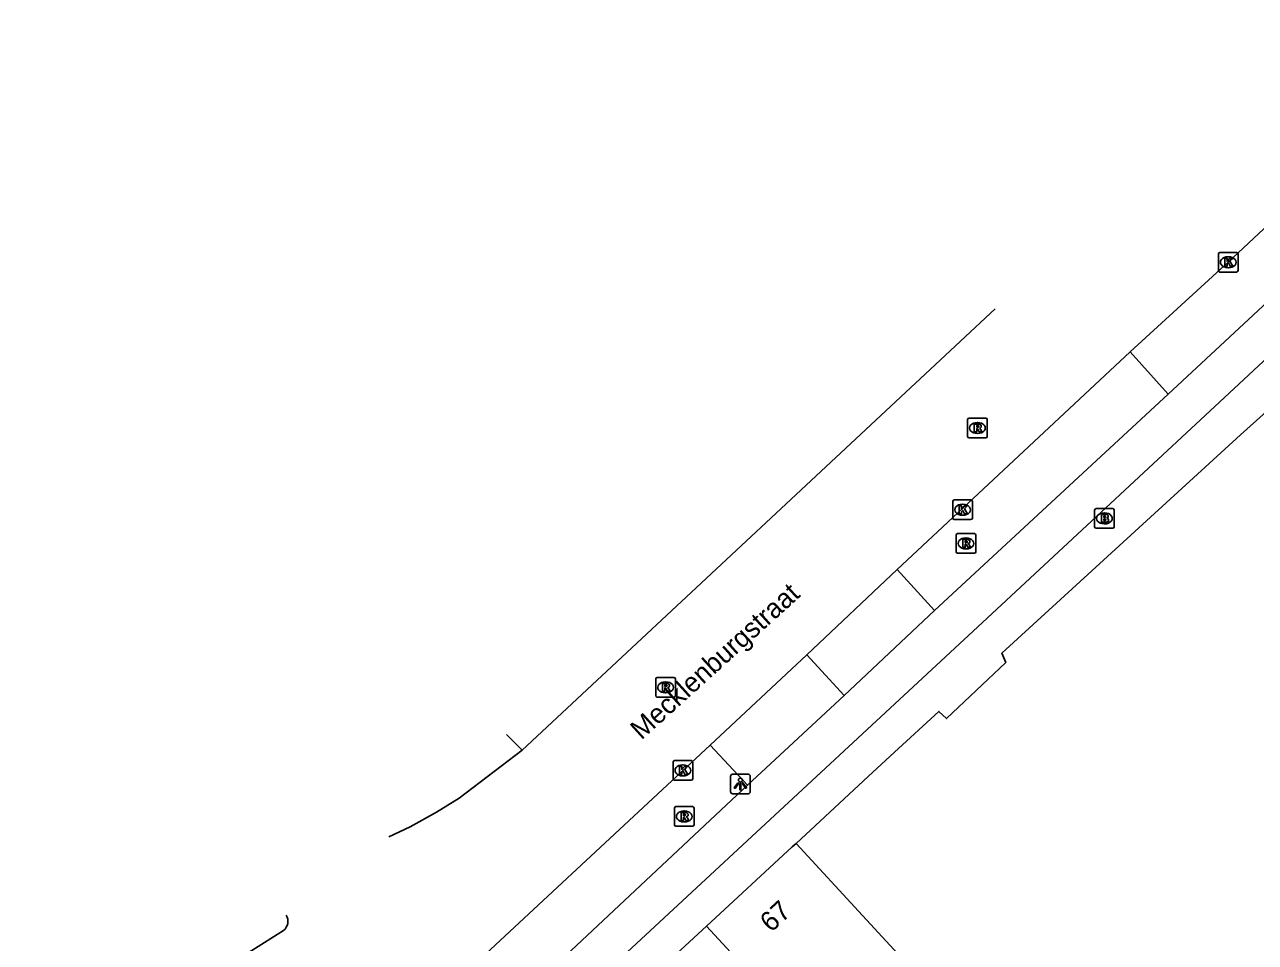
# Model space of a CAD drawing. Extents: x 160107 to 160928, y 382056 to 382918.
# Drawn here: x 160609.3 to 160672.1, y 382755.9 to 382802.7 of the extents above; entities that cross this region are included whole.
import ezdxf

# ---------------------------------------------------------------- set-up
doc = ezdxf.new("R2010")
doc.units = 0
for name, color, linetype in [('IMGEO_Brandkraan', 7, 'Continuous'), ('IMGEO_Fietspad_gesloten', 7, 'Continuous'), ('IMGEO_Kolk', 7, 'Continuous'), ('IMGEO_Lichtpunt', 7, 'Continuous'), ('IMGEO_Openbare_ruimte_label', 7, 'Continuous'), ('IMGEO_Pand', 7, 'Continuous'), ('IMGEO_Pand_nummerreeks', 7, 'Continuous'), ('IMGEO_Rijbaan_lokaal_gesloten', 7, 'Continuous'), ('IMGEO_Rioolput', 7, 'Continuous'), ('IMGEO_Voetpad_open', 7, 'Continuous')]:
    doc.layers.add(name, color=color, linetype=linetype)

msp = doc.modelspace()

# ---------------------------------------------------------------- linework, layer by layer
at = {"layer": 'IMGEO_Brandkraan'}
for p, q in [((160663.868, 382777.09), (160663.868, 382777.942)), ((160663.943, 382778.016), (160664.795, 382778.016)), ((160664.356, 382777.796), (160664.381, 382777.796)), ((160664.869, 382777.942), (160664.869, 382777.09)), ((160664.795, 382777.016), (160663.943, 382777.016)), ((160664.379, 382777.236), (160664.354, 382777.236))]:
    msp.add_line(p, q, dxfattribs=at)
for points in [[(160663.868, 382777.09), (160663.868, 382777.942)], [(160663.943, 382778.016), (160664.795, 382778.016)], [(160664.216, 382777.716), (160664.216, 382777.316), (160664.429, 382777.316)], [(160664.447, 382777.716), (160664.216, 382777.716)], [(160664.395, 382777.635), (160664.341, 382777.635), (160664.341, 382777.559)], [(160664.341, 382777.559), (160664.394, 382777.559)], [(160664.869, 382777.942), (160664.869, 382777.09)], [(160664.795, 382777.016), (160663.943, 382777.016)], [(160664.403, 382777.483), (160664.341, 382777.483), (160664.341, 382777.402)], [(160664.341, 382777.402), (160664.403, 382777.402)]]:
    msp.add_lwpolyline(points, dxfattribs=at)
for centre, radius, start, end in [((160663.945, 382777.94), 0.0765, 91.55205, 178.44795), ((160663.945, 382777.94), 0.0765, 91.55205, 178.44795), ((160664.396, 382777.597), 0.0379, 267.82845, 90.93552), ((160664.451, 382777.571), 0.145, 59.4692, 91.53667), ((160664.476, 382777.618), 0.0922, 285.51372, 58.15012), ((160664.481, 382777.426), 0.105, 301.31148, 78.98903), ((160664.793, 382777.94), 0.0765, 1.55205, 88.44795), ((160664.793, 382777.94), 0.0765, 1.55205, 88.44795), ((160663.945, 382777.092), 0.0765, 181.55205, 268.44795), ((160663.945, 382777.092), 0.0765, 181.55205, 268.44795), ((160664.404, 382777.442), 0.0404, 269.87594, 90.50774), ((160664.435, 382777.567), 0.251, 268.66757, 293.53466), ((160664.793, 382777.092), 0.0765, 271.55205, 358.44795), ((160664.793, 382777.092), 0.0765, 271.55205, 358.44795)]:
    msp.add_arc(centre, radius, start, end, dxfattribs=at)
for centre, major_axis, ratio, start_param, end_param in [((160664.355, 382777.516), (-0.387, 0.002), 0.722429, 4.712389, 7.853982), ((160664.38, 382777.516), (-0.39, 0.002), 0.717154, 1.570796, 4.712389)]:
    msp.add_ellipse(centre, major_axis=major_axis, ratio=ratio, start_param=start_param, end_param=end_param, dxfattribs=at)
at = {"layer": 'IMGEO_Fietspad_gesloten'}
for points in [[(160667.629, 382783.858), (160680.167, 382795.521)], [(160681.614, 382794.046), (160669.999, 382783.221), (160657.91, 382771.975), (160622.616, 382739.208)], [(160667.629, 382783.858), (160655.707, 382772.815)], [(160655.707, 382772.815), (160651.097, 382768.481)], [(160651.097, 382768.481), (160646.168, 382763.905)], [(160646.168, 382763.905), (160634.157, 382752.637)]]:
    msp.add_lwpolyline(points, dxfattribs=at)
at = {"layer": 'IMGEO_Kolk'}
for p, q in [((160670.184, 382790.161), (160670.184, 382791.013)), ((160670.259, 382791.087), (160671.111, 382791.087)), ((160670.672, 382790.867), (160670.697, 382790.867)), ((160671.185, 382791.013), (160671.185, 382790.161)), ((160671.111, 382790.087), (160670.259, 382790.087)), ((160670.695, 382790.307), (160670.67, 382790.307)), ((160656.636, 382777.53), (160656.636, 382778.382)), ((160656.711, 382778.456), (160657.563, 382778.456)), ((160657.124, 382778.236), (160657.149, 382778.236)), ((160657.637, 382778.382), (160657.637, 382777.53)), ((160657.147, 382777.676), (160657.122, 382777.676)), ((160657.563, 382777.456), (160656.711, 382777.456)), ((160642.366, 382764.227), (160642.366, 382765.079)), ((160642.441, 382765.153), (160643.293, 382765.153)), ((160643.367, 382765.079), (160643.367, 382764.227)), ((160642.877, 382764.373), (160642.852, 382764.373)), ((160642.854, 382764.933), (160642.879, 382764.933)), ((160643.293, 382764.153), (160642.441, 382764.153))]:
    msp.add_line(p, q, dxfattribs=at)
for points in [[(160670.184, 382790.161), (160670.184, 382791.013)], [(160670.259, 382791.087), (160671.111, 382791.087)], [(160670.505, 382790.787), (160670.628, 382790.787), (160670.628, 382790.636), (160670.758, 382790.787), (160670.922, 382790.787), (160670.776, 382790.636), (160670.929, 382790.387), (160670.777, 382790.387), (160670.692, 382790.551), (160670.628, 382790.484), (160670.628, 382790.387), (160670.505, 382790.387), (160670.505, 382790.787)], [(160671.185, 382791.013), (160671.185, 382790.161)], [(160671.111, 382790.087), (160670.259, 382790.087)], [(160656.636, 382777.53), (160656.636, 382778.382)], [(160656.711, 382778.456), (160657.563, 382778.456)], [(160656.957, 382778.156), (160657.08, 382778.156), (160657.08, 382778.005), (160657.21, 382778.156), (160657.374, 382778.156), (160657.228, 382778.005), (160657.381, 382777.756), (160657.229, 382777.756), (160657.144, 382777.92), (160657.08, 382777.853), (160657.08, 382777.756), (160656.957, 382777.756), (160656.957, 382778.156)], [(160657.637, 382778.382), (160657.637, 382777.53)], [(160657.563, 382777.456), (160656.711, 382777.456)], [(160642.366, 382764.227), (160642.366, 382765.079)], [(160642.441, 382765.153), (160643.293, 382765.153)], [(160643.367, 382765.079), (160643.367, 382764.227)], [(160642.687, 382764.853), (160642.81, 382764.853), (160642.81, 382764.702), (160642.94, 382764.853), (160643.104, 382764.853), (160642.958, 382764.702), (160643.111, 382764.453), (160642.959, 382764.453), (160642.874, 382764.617), (160642.81, 382764.55), (160642.81, 382764.453), (160642.687, 382764.453), (160642.687, 382764.853)], [(160643.293, 382764.153), (160642.441, 382764.153)]]:
    msp.add_lwpolyline(points, dxfattribs=at)
for centre, start, end in [((160670.261, 382791.011), 91.55205, 178.44795), ((160670.261, 382791.011), 91.55205, 178.44795), ((160671.109, 382791.011), 1.55205, 88.44795), ((160671.109, 382791.011), 1.55205, 88.44795), ((160670.261, 382790.163), 181.55205, 268.44795), ((160670.261, 382790.163), 181.55205, 268.44795), ((160671.109, 382790.163), 271.55205, 358.44795), ((160671.109, 382790.163), 271.55205, 358.44795), ((160656.713, 382778.38), 91.55205, 178.44795), ((160656.713, 382778.38), 91.55205, 178.44795), ((160657.561, 382778.38), 1.55205, 88.44795), ((160657.561, 382778.38), 1.55205, 88.44795), ((160656.713, 382777.532), 181.55205, 268.44795), ((160656.713, 382777.532), 181.55205, 268.44795), ((160657.561, 382777.532), 271.55205, 358.44795), ((160657.561, 382777.532), 271.55205, 358.44795), ((160642.443, 382765.077), 91.55205, 178.44795), ((160642.443, 382765.077), 91.55205, 178.44795), ((160643.291, 382765.077), 1.55205, 88.44795), ((160643.291, 382765.077), 1.55205, 88.44795), ((160642.443, 382764.229), 181.55205, 268.44795), ((160642.443, 382764.229), 181.55205, 268.44795), ((160643.291, 382764.229), 271.55205, 358.44795), ((160643.291, 382764.229), 271.55205, 358.44795)]:
    msp.add_arc(centre, 0.0765, start, end, dxfattribs=at)
for centre, major_axis, ratio, start_param, end_param in [((160670.671, 382790.587), (-0.387, 0.002), 0.722429, 4.712389, 7.853982), ((160670.696, 382790.587), (-0.39, 0.002), 0.717154, 1.570796, 4.712389), ((160657.123, 382777.956), (-0.387, 0.002), 0.722429, 4.712389, 7.853982), ((160657.148, 382777.956), (-0.39, 0.002), 0.717154, 1.570796, 4.712389), ((160642.853, 382764.653), (-0.387, 0.002), 0.722429, 4.712389, 7.853982), ((160642.878, 382764.653), (-0.39, 0.002), 0.717154, 1.570796, 4.712389)]:
    msp.add_ellipse(centre, major_axis=major_axis, ratio=ratio, start_param=start_param, end_param=end_param, dxfattribs=at)
at = {"layer": 'IMGEO_Lichtpunt'}
for p, q in [((160645.3, 382764.362), (160645.3, 382763.555)), ((160645.3, 382764.362), (160645.3, 382763.555)), ((160646.202, 382764.457), (160645.394, 382764.457)), ((160646.202, 382764.457), (160645.394, 382764.457)), ((160646.296, 382763.555), (160646.296, 382764.362)), ((160646.296, 382763.555), (160646.296, 382764.362)), ((160645.394, 382763.461), (160646.202, 382763.461)), ((160645.394, 382763.461), (160646.202, 382763.461))]:
    msp.add_line(p, q, dxfattribs=at)
for points in [[(160645.674, 382764.026), (160645.713, 382763.998), (160645.525, 382763.736), (160645.487, 382763.763), (160645.674, 382764.026)], [(160645.776, 382763.978), (160645.823, 382763.978), (160645.823, 382763.656), (160645.776, 382763.656), (160645.776, 382763.978)], [(160645.886, 382763.998), (160645.924, 382764.025), (160646.111, 382763.763), (160646.072, 382763.735), (160645.886, 382763.998)]]:
    msp.add_lwpolyline(points, dxfattribs=at)
msp.add_circle((160645.799, 382764.16), 0.0994, dxfattribs=at)
for centre, start, end in [((160645.394, 382764.362), 90, 180), ((160645.394, 382764.362), 90, 180), ((160646.202, 382764.362), 0, 90), ((160646.202, 382764.362), 0, 90), ((160645.394, 382763.555), 180, 270), ((160645.394, 382763.555), 180, 270), ((160646.202, 382763.555), 270, 0), ((160646.202, 382763.555), 270, 360)]:
    msp.add_arc(centre, 0.0946, start, end, dxfattribs=at)
at = {"layer": 'IMGEO_Pand'}
for points in [[(160644.069, 382756.709), (160648.442, 382760.747), (160648.64, 382760.93)], [(160648.64, 382760.93), (160652.026, 382757.251), (160655.856, 382753.091), (160653.553, 382750.971), (160654.452, 382750), (160658.854, 382745.244), (160664.022, 382750), (160667.038, 382752.775), (160669.504, 382755.044), (160674.932, 382750), (160686.175, 382739.553), (160664.965, 382720.029), (160654.372, 382730.683), (160658.261, 382734.263), (160654.674, 382738.16)], [(160640.109, 382753.053), (160644.069, 382756.709)], [(160644.069, 382756.709), (160650.265, 382750), (160653.244, 382746.775), (160651.139, 382744.83)]]:
    msp.add_lwpolyline(points, dxfattribs=at)
at = {"layer": 'IMGEO_Rijbaan_lokaal_gesloten'}
for points in [[(160665.69, 382786.016), (160670.685, 382790.587), (160683.651, 382802.717)], [(160634.664, 382765.679), (160658.793, 382788.217)], [(160653.803, 382774.9), (160665.69, 382786.016)], [(160649.188, 382770.545), (160653.803, 382774.9)], [(160644.258, 382765.947), (160649.188, 382770.545)], [(160633.862, 382766.492), (160634.664, 382765.679)], [(160634.664, 382765.679), (160631.46, 382763.231), (160630.304, 382762.522), (160628.952, 382761.774), (160627.86, 382761.261)], [(160632.081, 382754.608), (160644.258, 382765.947)], [(160622.622, 382757.268), (160622.624, 382757.265)], [(160622.491, 382756.482), (160620.549, 382755.254), (160609.754, 382748.487), (160609.284, 382748.192)]]:
    msp.add_lwpolyline(points, dxfattribs=at)
msp.add_arc((160622.112, 382756.949), 0.602, 309.05247, 31.66709, dxfattribs=at)
at = {"layer": 'IMGEO_Rioolput'}
for p, q in [((160657.392, 382781.703), (160657.392, 382782.555)), ((160657.467, 382782.629), (160658.319, 382782.629)), ((160658.393, 382782.555), (160658.393, 382781.703)), ((160657.88, 382782.409), (160657.905, 382782.409)), ((160658.319, 382781.629), (160657.467, 382781.629)), ((160657.903, 382781.849), (160657.878, 382781.849)), ((160656.808, 382775.813), (160656.808, 382776.665)), ((160656.883, 382776.739), (160657.735, 382776.739)), ((160657.296, 382776.519), (160657.321, 382776.519)), ((160657.809, 382776.665), (160657.809, 382775.813)), ((160657.735, 382775.739), (160656.883, 382775.739)), ((160657.319, 382775.959), (160657.294, 382775.959)), ((160641.558, 382769.395), (160642.41, 382769.395)), ((160641.483, 382768.469), (160641.483, 382769.321)), ((160641.971, 382769.175), (160641.996, 382769.175)), ((160642.484, 382769.321), (160642.484, 382768.469)), ((160642.41, 382768.395), (160641.558, 382768.395)), ((160641.994, 382768.615), (160641.969, 382768.615)), ((160642.433, 382761.877), (160642.433, 382762.729)), ((160642.508, 382762.803), (160643.36, 382762.803)), ((160642.921, 382762.583), (160642.946, 382762.583)), ((160643.434, 382762.729), (160643.434, 382761.877)), ((160642.944, 382762.023), (160642.919, 382762.023)), ((160643.36, 382761.803), (160642.508, 382761.803))]:
    msp.add_line(p, q, dxfattribs=at)
for points in [[(160657.392, 382781.703), (160657.392, 382782.555)], [(160657.467, 382782.629), (160658.319, 382782.629)], [(160658.393, 382782.555), (160658.393, 382781.703)], [(160657.981, 382782.327), (160657.729, 382782.329), (160657.729, 382781.929)], [(160657.729, 382781.929), (160657.853, 382781.929), (160657.853, 382782.091), (160657.864, 382782.091)], [(160657.907, 382782.248), (160657.853, 382782.248), (160657.853, 382782.167)], [(160657.853, 382782.167), (160657.905, 382782.167)], [(160657.911, 382782.062), (160657.982, 382781.929), (160658.122, 382781.929), (160658.057, 382782.055)], [(160658.319, 382781.629), (160657.467, 382781.629)], [(160656.808, 382775.813), (160656.808, 382776.665)], [(160656.883, 382776.739), (160657.735, 382776.739)], [(160657.397, 382776.437), (160657.145, 382776.439), (160657.145, 382776.039)], [(160657.323, 382776.358), (160657.269, 382776.358), (160657.269, 382776.277)], [(160657.269, 382776.277), (160657.321, 382776.277)], [(160657.809, 382776.665), (160657.809, 382775.813)], [(160657.735, 382775.739), (160656.883, 382775.739)], [(160657.145, 382776.039), (160657.269, 382776.039), (160657.269, 382776.201), (160657.28, 382776.201)], [(160657.327, 382776.172), (160657.398, 382776.039), (160657.538, 382776.039), (160657.473, 382776.165)], [(160641.558, 382769.395), (160642.41, 382769.395)], [(160641.483, 382768.469), (160641.483, 382769.321)], [(160642.072, 382769.093), (160641.82, 382769.095), (160641.82, 382768.695)], [(160641.82, 382768.695), (160641.944, 382768.695), (160641.944, 382768.857), (160641.955, 382768.857)], [(160641.998, 382769.014), (160641.944, 382769.014), (160641.944, 382768.933)], [(160641.944, 382768.933), (160641.996, 382768.933)], [(160642.002, 382768.828), (160642.073, 382768.695), (160642.213, 382768.695), (160642.148, 382768.821)], [(160642.484, 382769.321), (160642.484, 382768.469)], [(160642.41, 382768.395), (160641.558, 382768.395)], [(160642.433, 382761.877), (160642.433, 382762.729)], [(160642.508, 382762.803), (160643.36, 382762.803)], [(160643.022, 382762.501), (160642.77, 382762.503), (160642.77, 382762.103)], [(160643.434, 382762.729), (160643.434, 382761.877)], [(160642.77, 382762.103), (160642.894, 382762.103), (160642.894, 382762.265), (160642.905, 382762.265)], [(160642.948, 382762.422), (160642.894, 382762.422), (160642.894, 382762.341)], [(160642.894, 382762.341), (160642.946, 382762.341)], [(160642.952, 382762.236), (160643.023, 382762.103), (160643.163, 382762.103), (160643.098, 382762.229)], [(160643.36, 382761.803), (160642.508, 382761.803)]]:
    msp.add_lwpolyline(points, dxfattribs=at)
for centre, radius, start, end in [((160657.469, 382782.553), 0.0765, 91.55205, 178.44795), ((160657.469, 382782.553), 0.0765, 91.55205, 178.44795), ((160658.317, 382782.553), 0.0765, 1.55205, 88.44795), ((160658.317, 382782.553), 0.0765, 1.55205, 88.44795), ((160657.863, 382782.038), 0.0533, 26.02933, 88.69889), ((160657.889, 382782.356), 0.19, 274.7715, 282.96867), ((160657.913, 382782.152), 0.0964, 77.00612, 93.18647), ((160657.927, 382782.209), 0.0378, 276.66336, 79.67722), ((160657.98, 382782.217), 0.109, 350.36119, 89.41601), ((160657.978, 382782.217), 0.112, 277.58423, 350.98172), ((160657.962, 382782.002), 0.108, 29.51342, 73.79051), ((160657.469, 382781.705), 0.0765, 181.55205, 268.44795), ((160657.469, 382781.705), 0.0765, 181.55205, 268.44795), ((160658.317, 382781.705), 0.0765, 271.55205, 358.44795), ((160658.317, 382781.705), 0.0765, 271.55205, 358.44795), ((160656.885, 382776.663), 0.0765, 91.55205, 178.44795), ((160656.885, 382776.663), 0.0765, 91.55205, 178.44795), ((160657.305, 382776.466), 0.19, 274.7715, 282.96867), ((160657.329, 382776.262), 0.0964, 77.00612, 93.18647), ((160657.343, 382776.319), 0.0378, 276.66336, 79.67722), ((160657.396, 382776.327), 0.109, 350.36119, 89.41601), ((160657.394, 382776.327), 0.112, 277.58423, 350.98172), ((160657.733, 382776.663), 0.0765, 1.55205, 88.44795), ((160657.733, 382776.663), 0.0765, 1.55205, 88.44795), ((160656.885, 382775.815), 0.0765, 181.55205, 268.44795), ((160656.885, 382775.815), 0.0765, 181.55205, 268.44795), ((160657.279, 382776.148), 0.0533, 26.02933, 88.69889), ((160657.378, 382776.112), 0.108, 29.51342, 73.79051), ((160657.733, 382775.815), 0.0765, 271.55205, 358.44795), ((160657.733, 382775.815), 0.0765, 271.55205, 358.44795), ((160641.56, 382769.319), 0.0765, 91.55205, 178.44795), ((160641.56, 382769.319), 0.0765, 91.55205, 178.44795), ((160642.408, 382769.319), 0.0765, 1.55205, 88.44795), ((160642.408, 382769.319), 0.0765, 1.55205, 88.44795), ((160641.954, 382768.804), 0.0533, 26.02933, 88.69889), ((160641.98, 382769.122), 0.19, 274.7715, 282.96867), ((160642.004, 382768.918), 0.0964, 77.00612, 93.18647), ((160642.018, 382768.975), 0.0378, 276.66336, 79.67722), ((160642.071, 382768.983), 0.109, 350.36119, 89.41601), ((160642.069, 382768.983), 0.112, 277.58423, 350.98172), ((160642.053, 382768.768), 0.108, 29.51342, 73.79051), ((160641.56, 382768.471), 0.0765, 181.55205, 268.44795), ((160641.56, 382768.471), 0.0765, 181.55205, 268.44795), ((160642.408, 382768.471), 0.0765, 271.55205, 358.44795), ((160642.408, 382768.471), 0.0765, 271.55205, 358.44795), ((160642.51, 382762.727), 0.0765, 91.55205, 178.44795), ((160642.51, 382762.727), 0.0765, 91.55205, 178.44795), ((160643.021, 382762.391), 0.109, 350.36119, 89.41601), ((160643.358, 382762.727), 0.0765, 1.55205, 88.44795), ((160643.358, 382762.727), 0.0765, 1.55205, 88.44795), ((160642.51, 382761.879), 0.0765, 181.55205, 268.44795), ((160642.51, 382761.879), 0.0765, 181.55205, 268.44795), ((160642.904, 382762.212), 0.0533, 26.02933, 88.69889), ((160642.93, 382762.53), 0.19, 274.7715, 282.96867), ((160642.954, 382762.326), 0.0964, 77.00612, 93.18647), ((160642.968, 382762.383), 0.0378, 276.66336, 79.67722), ((160643.019, 382762.391), 0.112, 277.58423, 350.98172), ((160643.003, 382762.176), 0.108, 29.51342, 73.79051), ((160643.358, 382761.879), 0.0765, 271.55205, 358.44795), ((160643.358, 382761.879), 0.0765, 271.55205, 358.44795)]:
    msp.add_arc(centre, radius, start, end, dxfattribs=at)
for centre, major_axis, ratio, start_param, end_param in [((160657.879, 382782.129), (-0.387, 0.002), 0.722429, 4.712389, 7.853982), ((160657.904, 382782.129), (-0.39, 0.002), 0.717154, 1.570796, 4.712389), ((160657.295, 382776.239), (-0.387, 0.002), 0.722429, 4.712389, 7.853982), ((160657.32, 382776.239), (-0.39, 0.002), 0.717154, 1.570796, 4.712389), ((160641.97, 382768.895), (-0.387, 0.002), 0.722429, 4.712389, 7.853982), ((160641.995, 382768.895), (-0.39, 0.002), 0.717154, 1.570796, 4.712389), ((160642.92, 382762.303), (-0.387, 0.002), 0.722429, 4.712389, 7.853982), ((160642.945, 382762.303), (-0.39, 0.002), 0.717154, 1.570796, 4.712389)]:
    msp.add_ellipse(centre, major_axis=major_axis, ratio=ratio, start_param=start_param, end_param=end_param, dxfattribs=at)
at = {"layer": 'IMGEO_Voetpad_open'}
for points in [[(160681.481, 382790.904), (160671.308, 382781.781), (160659.144, 382770.644), (160659.335, 382770.161), (160656.319, 382767.295), (160655.924, 382767.662), (160653.66, 382765.577), (160652.314, 382764.338), (160648.64, 382760.93)], [(160665.69, 382786.016), (160667.629, 382783.858)], [(160655.707, 382772.815), (160653.803, 382774.9)], [(160649.188, 382770.545), (160651.097, 382768.481)], [(160644.258, 382765.947), (160646.168, 382763.905)]]:
    msp.add_lwpolyline(points, dxfattribs=at)

# ---------------------------------------------------------------- texts
at = {"layer": 'IMGEO_Openbare_ruimte_label'}
msp.add_text('Mecklenburgstraat', height=1, rotation=42.16188, dxfattribs=at).set_placement((160640.749, 382766.174))
at = {"layer": 'IMGEO_Pand_nummerreeks'}
msp.add_text('67', height=1, rotation=42.71973, dxfattribs=at).set_placement((160647.366, 382756.35))

doc.saveas('drawing.dxf')
